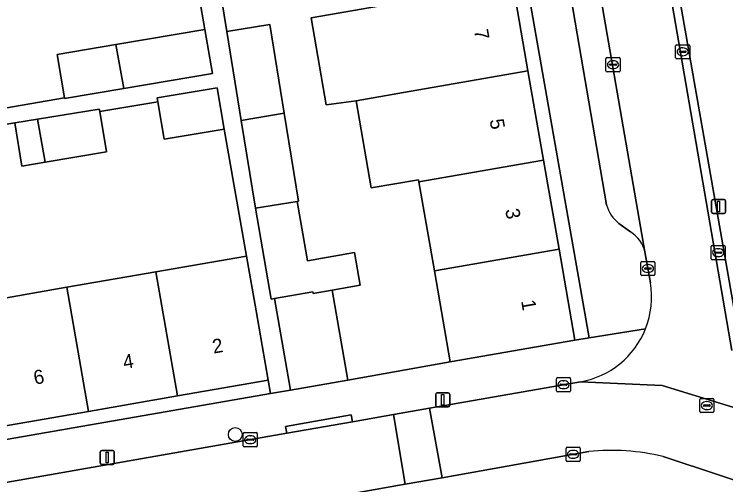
# Model space of a CAD drawing. Extents: x 162879 to 165540, y 384011 to 385181.
# Drawn here: x 164319.2 to 164369.7, y 384688.1 to 384721.5 of the extents above; entities that cross this region are included whole.
import ezdxf

# ---------------------------------------------------------------- set-up
doc = ezdxf.new("R2010")
doc.units = 0
for name, color, linetype in [('IMGEO_Boom', 7, 'Continuous'), ('IMGEO_Erf', 7, 'Continuous'), ('IMGEO_Groenvoorziening', 7, 'Continuous'), ('IMGEO_Kolk', 7, 'Continuous'), ('IMGEO_Lichtmast', 7, 'Continuous'), ('IMGEO_Muur', 7, 'Continuous'), ('IMGEO_Pand', 7, 'Continuous'), ('IMGEO_Pand_nummerreeks', 7, 'Continuous'), ('IMGEO_Parkeervlak_open', 7, 'Continuous'), ('IMGEO_Rijbaan_lokaal_open', 7, 'Continuous'), ('IMGEO_Rioolput', 7, 'Continuous'), ('IMGEO_Voetpad_open', 7, 'Continuous')]:
    doc.layers.add(name, color=color, linetype=linetype)

msp = doc.modelspace()

# ---------------------------------------------------------------- linework, layer by layer
at = {"layer": 'IMGEO_Boom'}
msp.add_circle((164334.892, 384691.694), 0.489, dxfattribs=at)
at = {"layer": 'IMGEO_Erf'}
for points in [[(164352.145, 384743.069), (164351.217, 384742.908), (164352.337, 384736.466), (164353.437, 384730.14), (164354.537, 384723.813), (164355.637, 384717.487), (164356.737, 384711.161), (164357.837, 384704.836), (164358.958, 384698.389), (164359.969, 384698.559), (164354.389, 384730.305)], [(164337.392, 384694.604), (164337.228, 384695.546), (164330.802, 384694.429), (164324.492, 384693.331), (164318.182, 384692.234), (164311.874, 384691.137), (164305.563, 384690.04), (164299.253, 384688.943), (164292.944, 384687.846), (164286.633, 384686.748), (164280.203, 384685.63), (164280.368, 384684.679)]]:
    msp.add_lwpolyline(points, close=True, dxfattribs=at)
for points in [[(164318.549, 384714.838), (164322.792, 384715.565), (164322.271, 384718.639), (164326.438, 384719.344), (164332.738, 384720.412), (164331.928, 384725.071), (164325.63, 384723.976), (164325.49, 384723.952), (164324.746, 384728.235), (164318.575, 384727.162)], [(164333.915, 384722.622), (164334.293, 384720.287), (164337.34, 384720.781), (164338.36, 384714.484), (164339.371, 384708.238), (164339.279, 384708.223), (164339.678, 384705.929), (164340.01, 384704.018), (164343.348, 384704.598), (164343.751, 384702.275), (164341.768, 384701.93), (164342.876, 384695.557), (164350.128, 384696.854), (164349.007, 384703.3), (164347.908, 384709.625), (164347.883, 384709.766), (164344.531, 384709.184), (164343.456, 384715.369), (164341.34, 384715.078), (164340.266, 384721.252), (164345.721, 384722.2)], [(164316.648, 384701.038), (164322.957, 384702.135), (164329.267, 384703.233), (164335.696, 384704.351), (164334.101, 384713.35), (164329.845, 384712.648), (164329.409, 384715.294), (164325.282, 384714.598), (164325.759, 384711.735), (164321.41, 384711.009), (164319.753, 384710.732), (164319.264, 384713.804), (164312.374, 384712.655)]]:
    msp.add_lwpolyline(points, dxfattribs=at)
at = {"layer": 'IMGEO_Groenvoorziening'}
msp.add_lwpolyline([(164360.296, 384756.937), (164361.581, 384750), (164362.473, 384744.916), (164370.303, 384700.295), (164370.496, 384699.197)], dxfattribs=at)
at = {"layer": 'IMGEO_Kolk'}
for p, q in [((164366.103, 384718.409), (164366.103, 384719.261)), ((164366.178, 384719.335), (164367.03, 384719.335)), ((164367.104, 384719.261), (164367.104, 384718.409)), ((164366.362, 384718.829), (164366.362, 384718.841)), ((164366.8, 384718.792), (164366.402, 384718.792)), ((164366.405, 384718.878), (164366.803, 384718.878)), ((164366.591, 384719.115), (164366.616, 384719.115)), ((164366.846, 384718.841), (164366.846, 384718.829)), ((164361.164, 384717.495), (164361.164, 384718.347)), ((164361.239, 384718.421), (164362.091, 384718.421)), ((164361.652, 384718.201), (164361.677, 384718.201)), ((164362.165, 384718.347), (164362.165, 384717.495)), ((164367.03, 384718.335), (164366.178, 384718.335)), ((164366.614, 384718.555), (164366.589, 384718.555)), ((164361.423, 384717.915), (164361.423, 384717.927)), ((164361.861, 384717.878), (164361.463, 384717.878)), ((164361.466, 384717.964), (164361.864, 384717.964)), ((164361.907, 384717.927), (164361.907, 384717.915)), ((164362.091, 384717.421), (164361.239, 384717.421)), ((164361.675, 384717.641), (164361.65, 384717.641)), ((164368.69, 384705.091), (164369.542, 384705.091)), ((164368.615, 384704.165), (164368.615, 384705.017)), ((164368.874, 384704.585), (164368.874, 384704.597)), ((164369.312, 384704.548), (164368.914, 384704.548)), ((164368.917, 384704.634), (164369.315, 384704.634)), ((164369.103, 384704.871), (164369.128, 384704.871)), ((164369.358, 384704.597), (164369.358, 384704.585)), ((164369.616, 384705.017), (164369.616, 384704.165)), ((164369.542, 384704.091), (164368.69, 384704.091)), ((164369.126, 384704.311), (164369.101, 384704.311)), ((164363.636, 384703.041), (164363.636, 384703.893)), ((164363.711, 384703.967), (164364.563, 384703.967)), ((164364.124, 384703.747), (164364.149, 384703.747)), ((164364.637, 384703.893), (164364.637, 384703.041)), ((164363.895, 384703.461), (164363.895, 384703.473)), ((164364.333, 384703.424), (164363.935, 384703.424)), ((164363.938, 384703.51), (164364.336, 384703.51)), ((164364.147, 384703.187), (164364.122, 384703.187)), ((164364.379, 384703.473), (164364.379, 384703.461)), ((164364.563, 384702.967), (164363.711, 384702.967)), ((164357.651, 384694.8), (164357.651, 384695.652)), ((164357.726, 384695.726), (164358.578, 384695.726)), ((164358.139, 384695.506), (164358.164, 384695.506)), ((164358.652, 384695.652), (164358.652, 384694.8)), ((164357.91, 384695.22), (164357.91, 384695.232)), ((164358.348, 384695.183), (164357.95, 384695.183)), ((164357.953, 384695.269), (164358.351, 384695.269)), ((164358.394, 384695.232), (164358.394, 384695.22)), ((164358.578, 384694.726), (164357.726, 384694.726)), ((164358.162, 384694.946), (164358.137, 384694.946)), ((164335.453, 384690.901), (164335.453, 384691.753)), ((164335.528, 384691.827), (164336.38, 384691.827)), ((164335.941, 384691.607), (164335.966, 384691.607)), ((164336.454, 384691.753), (164336.454, 384690.901)), ((164335.712, 384691.321), (164335.712, 384691.333)), ((164336.15, 384691.284), (164335.752, 384691.284)), ((164335.755, 384691.37), (164336.153, 384691.37)), ((164335.964, 384691.047), (164335.939, 384691.047)), ((164336.196, 384691.333), (164336.196, 384691.321)), ((164336.38, 384690.827), (164335.528, 384690.827)), ((164358.333, 384689.861), (164358.333, 384690.713)), ((164358.408, 384690.787), (164359.26, 384690.787)), ((164358.821, 384690.567), (164358.846, 384690.567)), ((164359.334, 384690.713), (164359.334, 384689.861)), ((164358.592, 384690.281), (164358.592, 384690.293)), ((164359.03, 384690.244), (164358.632, 384690.244)), ((164358.635, 384690.33), (164359.033, 384690.33)), ((164358.844, 384690.007), (164358.819, 384690.007)), ((164359.076, 384690.293), (164359.076, 384690.281)), ((164359.26, 384689.787), (164358.408, 384689.787))]:
    msp.add_line(p, q, dxfattribs=at)
for points in [[(164366.103, 384718.409), (164366.103, 384719.261)], [(164366.178, 384719.335), (164367.03, 384719.335)], [(164367.104, 384719.261), (164367.104, 384718.409)], [(164361.164, 384717.495), (164361.164, 384718.347)], [(164361.239, 384718.421), (164362.091, 384718.421)], [(164362.165, 384718.347), (164362.165, 384717.495)], [(164367.03, 384718.335), (164366.178, 384718.335)], [(164362.091, 384717.421), (164361.239, 384717.421)], [(164368.69, 384705.091), (164369.542, 384705.091)], [(164368.615, 384704.165), (164368.615, 384705.017)], [(164369.616, 384705.017), (164369.616, 384704.165)], [(164369.542, 384704.091), (164368.69, 384704.091)], [(164363.636, 384703.041), (164363.636, 384703.893)], [(164363.711, 384703.967), (164364.563, 384703.967)], [(164364.637, 384703.893), (164364.637, 384703.041)], [(164364.563, 384702.967), (164363.711, 384702.967)], [(164357.651, 384694.8), (164357.651, 384695.652)], [(164357.726, 384695.726), (164358.578, 384695.726)], [(164358.652, 384695.652), (164358.652, 384694.8)], [(164358.578, 384694.726), (164357.726, 384694.726)], [(164335.453, 384690.901), (164335.453, 384691.753)], [(164335.528, 384691.827), (164336.38, 384691.827)], [(164336.454, 384691.753), (164336.454, 384690.901)], [(164336.38, 384690.827), (164335.528, 384690.827)], [(164358.333, 384689.861), (164358.333, 384690.713)], [(164358.408, 384690.787), (164359.26, 384690.787)], [(164359.334, 384690.713), (164359.334, 384689.861)], [(164359.26, 384689.787), (164358.408, 384689.787)]]:
    msp.add_lwpolyline(points, dxfattribs=at)
for centre, radius, start, end in [((164366.18, 384719.259), 0.0765, 91.552, 178.448), ((164366.18, 384719.259), 0.0765, 91.552, 178.448), ((164367.028, 384719.259), 0.0765, 1.552, 88.448), ((164367.028, 384719.259), 0.0765, 1.552, 88.448), ((164366.402, 384718.838), 0.0403, 85.8775, 175.7526), ((164366.399, 384718.828), 0.0366, 178.938, 274.7102), ((164366.803, 384718.835), 0.043, 264.8664, 352.4533), ((164366.807, 384718.84), 0.0386, 1.7309, 96.639), ((164361.241, 384718.345), 0.0765, 91.552, 178.448), ((164361.241, 384718.345), 0.0765, 91.552, 178.448), ((164362.089, 384718.345), 0.0765, 1.552, 88.448), ((164362.089, 384718.345), 0.0765, 1.552, 88.448), ((164366.18, 384718.411), 0.0765, 181.552, 268.448), ((164366.18, 384718.411), 0.0765, 181.552, 268.448), ((164367.028, 384718.411), 0.0765, 271.552, 358.448), ((164367.028, 384718.411), 0.0765, 271.552, 358.448), ((164361.463, 384717.924), 0.0403, 85.8775, 175.7526), ((164361.46, 384717.914), 0.0366, 178.938, 274.7102), ((164361.864, 384717.921), 0.043, 264.8664, 352.4533), ((164361.868, 384717.926), 0.0386, 1.7309, 96.639), ((164361.241, 384717.497), 0.0765, 181.552, 268.448), ((164361.241, 384717.497), 0.0765, 181.552, 268.448), ((164362.089, 384717.497), 0.0765, 271.552, 358.448), ((164362.089, 384717.497), 0.0765, 271.552, 358.448), ((164368.692, 384705.015), 0.0765, 91.552, 178.448), ((164368.692, 384705.015), 0.0765, 91.552, 178.448), ((164369.54, 384705.015), 0.0765, 1.552, 88.448), ((164369.54, 384705.015), 0.0765, 1.552, 88.448), ((164368.914, 384704.594), 0.0403, 85.8775, 175.7526), ((164368.911, 384704.584), 0.0366, 178.938, 274.7102), ((164369.315, 384704.591), 0.043, 264.8664, 352.4533), ((164369.319, 384704.596), 0.0386, 1.7309, 96.639), ((164368.692, 384704.167), 0.0765, 181.552, 268.448), ((164368.692, 384704.167), 0.0765, 181.552, 268.448), ((164369.54, 384704.167), 0.0765, 271.552, 358.448), ((164369.54, 384704.167), 0.0765, 271.552, 358.448), ((164363.713, 384703.891), 0.0765, 91.552, 178.448), ((164363.713, 384703.891), 0.0765, 91.552, 178.448), ((164364.561, 384703.891), 0.0765, 1.552, 88.448), ((164364.561, 384703.891), 0.0765, 1.552, 88.448), ((164363.713, 384703.043), 0.0765, 181.552, 268.448), ((164363.713, 384703.043), 0.0765, 181.552, 268.448), ((164363.935, 384703.47), 0.0403, 85.8775, 175.7526), ((164363.932, 384703.46), 0.0366, 178.938, 274.7102), ((164364.336, 384703.467), 0.043, 264.8664, 352.4533), ((164364.34, 384703.472), 0.0386, 1.7309, 96.639), ((164364.561, 384703.043), 0.0765, 271.552, 358.448), ((164364.561, 384703.043), 0.0765, 271.552, 358.448), ((164357.728, 384695.65), 0.0765, 91.552, 178.448), ((164357.728, 384695.65), 0.0765, 91.552, 178.448), ((164358.576, 384695.65), 0.0765, 1.552, 88.448), ((164358.576, 384695.65), 0.0765, 1.552, 88.448), ((164357.95, 384695.229), 0.0403, 85.8775, 175.7526), ((164357.947, 384695.219), 0.0366, 178.938, 274.7102), ((164358.351, 384695.226), 0.043, 264.8664, 352.4533), ((164358.355, 384695.231), 0.0386, 1.7309, 96.639), ((164357.728, 384694.802), 0.0765, 181.552, 268.448), ((164357.728, 384694.802), 0.0765, 181.552, 268.448), ((164358.576, 384694.802), 0.0765, 271.552, 358.448), ((164358.576, 384694.802), 0.0765, 271.552, 358.448), ((164335.53, 384691.751), 0.0765, 91.552, 178.448), ((164335.53, 384691.751), 0.0765, 91.552, 178.448), ((164336.378, 384691.751), 0.0765, 1.552, 88.448), ((164336.378, 384691.751), 0.0765, 1.552, 88.448), ((164335.752, 384691.33), 0.0403, 85.8775, 175.7526), ((164335.749, 384691.32), 0.0366, 178.938, 274.7102), ((164336.153, 384691.327), 0.043, 264.8664, 352.4533), ((164336.157, 384691.332), 0.0386, 1.7309, 96.639), ((164335.53, 384690.903), 0.0765, 181.552, 268.448), ((164335.53, 384690.903), 0.0765, 181.552, 268.448), ((164336.378, 384690.903), 0.0765, 271.552, 358.448), ((164336.378, 384690.903), 0.0765, 271.552, 358.448), ((164358.41, 384690.711), 0.0765, 91.552, 178.448), ((164358.41, 384690.711), 0.0765, 91.552, 178.448), ((164359.258, 384690.711), 0.0765, 1.552, 88.448), ((164359.258, 384690.711), 0.0765, 1.552, 88.448), ((164358.632, 384690.29), 0.0403, 85.8775, 175.7526), ((164358.629, 384690.28), 0.0366, 178.938, 274.7102), ((164359.033, 384690.287), 0.043, 264.8664, 352.4533), ((164359.037, 384690.292), 0.0386, 1.7309, 96.639), ((164358.41, 384689.863), 0.0765, 181.552, 268.448), ((164358.41, 384689.863), 0.0765, 181.552, 268.448), ((164359.258, 384689.863), 0.0765, 271.552, 358.448), ((164359.258, 384689.863), 0.0765, 271.552, 358.448)]:
    msp.add_arc(centre, radius, start, end, dxfattribs=at)
for centre, major_axis, ratio, start_param, end_param in [((164366.59, 384718.835), (-0.387, 0.002), 0.722429, 4.712389, 7.853982), ((164366.615, 384718.835), (-0.39, 0.002), 0.717154, 1.570796, 4.712389), ((164361.651, 384717.921), (-0.387, 0.002), 0.722429, 4.712389, 7.853982), ((164361.676, 384717.921), (-0.39, 0.002), 0.717154, 1.570796, 4.712389), ((164369.102, 384704.591), (-0.387, 0.002), 0.722429, 4.712389, 7.853982), ((164369.127, 384704.591), (-0.39, 0.002), 0.717154, 1.570796, 4.712389), ((164364.123, 384703.467), (-0.387, 0.002), 0.722429, 4.712389, 7.853982), ((164364.148, 384703.467), (-0.39, 0.002), 0.717154, 1.570796, 4.712389), ((164358.138, 384695.226), (-0.387, 0.002), 0.722429, 4.712389, 7.853982), ((164358.163, 384695.226), (-0.39, 0.002), 0.717154, 1.570796, 4.712389), ((164335.94, 384691.327), (-0.387, 0.002), 0.722429, 4.712389, 7.853982), ((164335.965, 384691.327), (-0.39, 0.002), 0.717154, 1.570796, 4.712389), ((164358.82, 384690.287), (-0.387, 0.002), 0.722429, 4.712389, 7.853982), ((164358.845, 384690.287), (-0.39, 0.002), 0.717154, 1.570796, 4.712389)]:
    msp.add_ellipse(centre, major_axis=major_axis, ratio=ratio, start_param=start_param, end_param=end_param, dxfattribs=at)
at = {"layer": 'IMGEO_Lichtmast'}
for p, q in [((164368.65, 384707.458), (164368.65, 384708.258)), ((164368.65, 384708.258), (164368.65, 384707.458)), ((164368.75, 384708.358), (164369.54, 384708.358)), ((164369.54, 384708.358), (164368.75, 384708.358)), ((164369.64, 384708.258), (164369.64, 384707.458)), ((164369.64, 384707.458), (164369.64, 384708.258)), ((164369.54, 384707.358), (164368.75, 384707.358)), ((164368.75, 384707.358), (164369.54, 384707.358)), ((164349.097, 384693.761), (164349.097, 384694.561)), ((164349.097, 384694.561), (164349.097, 384693.761)), ((164349.197, 384694.661), (164349.987, 384694.661)), ((164349.987, 384694.661), (164349.197, 384694.661)), ((164350.087, 384694.561), (164350.087, 384693.761)), ((164350.087, 384693.761), (164350.087, 384694.561)), ((164349.987, 384693.661), (164349.197, 384693.661)), ((164349.197, 384693.661), (164349.987, 384693.661)), ((164325.324, 384689.667), (164325.324, 384690.467)), ((164325.324, 384690.467), (164325.324, 384689.667)), ((164325.424, 384690.567), (164326.214, 384690.567)), ((164326.214, 384690.567), (164325.424, 384690.567)), ((164326.314, 384690.467), (164326.314, 384689.667)), ((164326.314, 384689.667), (164326.314, 384690.467)), ((164326.214, 384689.567), (164325.424, 384689.567)), ((164325.424, 384689.567), (164326.214, 384689.567))]:
    msp.add_line(p, q, dxfattribs=at)
for points in [[(164369.07, 384708.233), (164369.22, 384708.233), (164369.22, 384707.483), (164369.07, 384707.483), (164369.07, 384708.233)], [(164349.517, 384694.536), (164349.667, 384694.536), (164349.667, 384693.786), (164349.517, 384693.786), (164349.517, 384694.536)], [(164325.744, 384690.442), (164325.894, 384690.442), (164325.894, 384689.692), (164325.744, 384689.692), (164325.744, 384690.442)]]:
    msp.add_lwpolyline(points, dxfattribs=at)
for centre, start, end in [((164368.75, 384708.258), 90, 180), ((164368.75, 384708.258), 90, 180), ((164369.54, 384708.258), 0, 90), ((164369.54, 384708.258), 360, 90), ((164368.75, 384707.458), 180, 270), ((164368.75, 384707.458), 180, 270), ((164369.54, 384707.458), 270, 0), ((164369.54, 384707.458), 270, 0), ((164349.197, 384694.561), 90, 180), ((164349.197, 384694.561), 90, 180), ((164349.987, 384694.561), 0, 90), ((164349.987, 384694.561), 360, 90), ((164349.197, 384693.761), 180, 270), ((164349.197, 384693.761), 180, 270), ((164349.987, 384693.761), 270, 0), ((164349.987, 384693.761), 270, 0), ((164325.424, 384690.467), 90, 180), ((164325.424, 384690.467), 90, 180), ((164326.214, 384690.467), 0, 90), ((164326.214, 384690.467), 360, 90), ((164325.424, 384689.667), 180, 270), ((164325.424, 384689.667), 180, 270), ((164326.214, 384689.667), 270, 0), ((164326.214, 384689.667), 270, 0)]:
    msp.add_arc(centre, 0.1, start, end, dxfattribs=at)
at = {"layer": 'IMGEO_Muur'}
msp.add_lwpolyline([(164350.128, 384696.854), (164342.876, 384695.557)], dxfattribs=at)
at = {"layer": 'IMGEO_Pand'}
for points in [[(164345.721, 384722.2), (164340.266, 384721.252), (164341.34, 384715.078), (164343.456, 384715.369), (164346.807, 384715.951), (164355.637, 384717.487), (164354.537, 384723.813)], [(164338.36, 384714.484), (164337.34, 384720.781), (164334.293, 384720.287), (164335.318, 384713.956)], [(164326.982, 384716.224), (164333.267, 384717.289), (164332.738, 384720.412), (164326.438, 384719.344)], [(164326.438, 384719.344), (164322.271, 384718.639), (164322.792, 384715.565), (164322.8, 384715.516), (164326.982, 384716.224)], [(164343.456, 384715.369), (164344.531, 384709.184), (164347.883, 384709.766), (164347.908, 384709.625), (164356.737, 384711.161), (164355.637, 384717.487), (164346.807, 384715.951)], [(164333.618, 384716.283), (164329.362, 384715.581), (164329.409, 384715.294), (164329.845, 384712.648), (164334.101, 384713.35)], [(164325.282, 384714.598), (164325.252, 384714.776), (164320.877, 384714.066), (164321.41, 384711.009), (164325.759, 384711.735)], [(164338.36, 384714.484), (164335.318, 384713.956), (164336.323, 384707.744), (164339.279, 384708.223), (164339.371, 384708.238)], [(164321.41, 384711.009), (164320.877, 384714.066), (164319.264, 384713.804), (164319.753, 384710.732)], [(164349.007, 384703.3), (164357.837, 384704.836), (164356.737, 384711.161), (164347.908, 384709.625)], [(164339.678, 384705.929), (164339.279, 384708.223), (164336.323, 384707.744), (164337.446, 384701.289), (164337.674, 384701.329), (164340.395, 384701.802), (164340.414, 384701.694), (164341.768, 384701.93), (164343.751, 384702.275), (164343.348, 384704.598), (164340.01, 384704.018)], [(164349.007, 384703.3), (164350.128, 384696.854), (164358.958, 384698.389), (164357.837, 384704.836)], [(164330.802, 384694.429), (164337.228, 384695.546), (164336.371, 384700.472), (164335.696, 384704.351), (164329.267, 384703.233)], [(164322.957, 384702.135), (164324.492, 384693.331), (164330.802, 384694.429), (164329.267, 384703.233)], [(164322.957, 384702.135), (164316.648, 384701.038), (164318.182, 384692.234), (164324.492, 384693.331)], [(164337.674, 384701.329), (164338.801, 384694.849), (164342.876, 384695.557), (164341.768, 384701.93), (164340.414, 384701.694), (164340.395, 384701.802)]]:
    msp.add_lwpolyline(points, close=True, dxfattribs=at)
at = {"layer": 'IMGEO_Parkeervlak_open'}
for points in [[(164363.93, 384704.644), (164357.103, 384743.952)], [(164355.523, 384741.089), (164361.21, 384707.992)], [(164362.083, 384706.665), (164362.896, 384706.064)]]:
    msp.add_lwpolyline(points, dxfattribs=at)
for centre, radius, start, end in [((164363.51, 384708.555), 2.368, 193.7444, 232.9354), ((164361.683, 384704.094), 2.313, 13.7475, 58.3744)]:
    msp.add_arc(centre, radius, start, end, dxfattribs=at)
at = {"layer": 'IMGEO_Rijbaan_lokaal_open'}
for points in [[(164354.732, 384756.562), (164355.551, 384752.216), (164356.688, 384746.339), (164356.891, 384745.17), (164357.103, 384743.952), (164363.93, 384704.644), (164364.31, 384702.459)], [(164370.083, 384697.649), (164360.157, 384755.299)], [(164377.889, 384691.064), (164375, 384692.082), (164374.078, 384692.44), (164365.136, 384695.18), (164359.364, 384695.438), (164348.659, 384693.558), (164349.552, 384688.634), (164359.951, 384690.486)], [(164359.364, 384695.438), (164365.136, 384695.18), (164374.078, 384692.44)], [(164365.221, 384690.129), (164373.334, 384687.443), (164376.311, 384686.314)]]:
    msp.add_lwpolyline(points, dxfattribs=at)
for points in [[(164348.659, 384693.558), (164346.098, 384693.108), (164346.933, 384688.167), (164349.552, 384688.634)], [(164343.194, 384692.598), (164338.536, 384691.78), (164308.386, 384686.485), (164309.223, 384681.511), (164340.402, 384687.004), (164346.933, 384688.167), (164346.098, 384693.108)]]:
    msp.add_lwpolyline(points, close=True, dxfattribs=at)
for centre, radius, start, end in [((164358.309, 384701.434), 6.088, 338.3899, 9.6925), ((164358.309, 384701.434), 6.088, 279.9821, 338.3918), ((164361.562, 384675.198), 15.372, 76.2318, 96.0174)]:
    msp.add_arc(centre, radius, start, end, dxfattribs=at)
at = {"layer": 'IMGEO_Rioolput'}
for p, q in [((164367.81, 384693.321), (164367.81, 384694.173)), ((164367.885, 384694.247), (164368.737, 384694.247)), ((164368.298, 384694.027), (164368.323, 384694.027)), ((164368.811, 384694.173), (164368.811, 384693.321)), ((164368.069, 384693.741), (164368.069, 384693.753)), ((164368.507, 384693.704), (164368.109, 384693.704)), ((164368.112, 384693.79), (164368.51, 384693.79)), ((164368.321, 384693.467), (164368.296, 384693.467)), ((164368.553, 384693.753), (164368.553, 384693.741)), ((164368.737, 384693.247), (164367.885, 384693.247))]:
    msp.add_line(p, q, dxfattribs=at)
for points in [[(164367.81, 384693.321), (164367.81, 384694.173)], [(164367.885, 384694.247), (164368.737, 384694.247)], [(164368.811, 384694.173), (164368.811, 384693.321)], [(164368.737, 384693.247), (164367.885, 384693.247)]]:
    msp.add_lwpolyline(points, dxfattribs=at)
for centre, radius, start, end in [((164367.887, 384694.171), 0.0765, 91.552, 178.448), ((164367.887, 384694.171), 0.0765, 91.552, 178.448), ((164368.735, 384694.171), 0.0765, 1.552, 88.448), ((164368.735, 384694.171), 0.0765, 1.552, 88.448), ((164368.109, 384693.75), 0.0403, 85.8775, 175.7526), ((164368.106, 384693.74), 0.0366, 178.938, 274.7102), ((164368.51, 384693.747), 0.043, 264.8664, 352.4533), ((164368.514, 384693.752), 0.0386, 1.7309, 96.639), ((164367.887, 384693.323), 0.0765, 181.552, 268.448), ((164367.887, 384693.323), 0.0765, 181.552, 268.448), ((164368.735, 384693.323), 0.0765, 271.552, 358.448), ((164368.735, 384693.323), 0.0765, 271.552, 358.448)]:
    msp.add_arc(centre, radius, start, end, dxfattribs=at)
for centre, major_axis, ratio, start_param, end_param in [((164368.297, 384693.747), (-0.387, 0.002), 0.722429, 4.712389, 7.853982), ((164368.322, 384693.747), (-0.39, 0.002), 0.717154, 1.570796, 4.712389)]:
    msp.add_ellipse(centre, major_axis=major_axis, ratio=ratio, start_param=start_param, end_param=end_param, dxfattribs=at)
at = {"layer": 'IMGEO_Voetpad_open'}
for points in [[(164359.864, 384756.913), (164360.134, 384755.434), (164360.157, 384755.299), (164370.083, 384697.649)], [(164370.496, 384699.197), (164370.303, 384700.295), (164362.473, 384744.916), (164361.581, 384750), (164360.296, 384756.937)], [(164356.736, 384743.925), (164352.145, 384743.069), (164354.389, 384730.305), (164359.969, 384698.559), (164363.969, 384699.192)], [(164361.21, 384707.992), (164355.523, 384741.089)], [(164331.928, 384725.071), (164332.738, 384720.412), (164333.267, 384717.289), (164326.982, 384716.224), (164322.8, 384715.516), (164322.792, 384715.565), (164318.549, 384714.838)], [(164312.374, 384712.655), (164319.264, 384713.804), (164320.877, 384714.066), (164325.252, 384714.776), (164325.282, 384714.598), (164329.409, 384715.294), (164329.362, 384715.581), (164333.618, 384716.283), (164334.101, 384713.35), (164335.696, 384704.351), (164336.371, 384700.472), (164337.228, 384695.546), (164337.392, 384694.604), (164338.801, 384694.849), (164337.674, 384701.329), (164337.446, 384701.289), (164336.323, 384707.744), (164335.318, 384713.956), (164334.293, 384720.287), (164333.915, 384722.622)], [(164362.896, 384706.064), (164362.083, 384706.665)], [(164364.31, 384702.459), (164363.93, 384704.644)], [(164363.969, 384699.192), (164359.969, 384698.559), (164358.958, 384698.389), (164350.128, 384696.854), (164342.876, 384695.557), (164338.801, 384694.849), (164337.392, 384694.604), (164280.368, 384684.679), (164278.864, 384684.417), (164276.136, 384683.942), (164267.572, 384682.442)], [(164266.752, 384679.285), (164286.12, 384682.575), (164305.664, 384686.007), (164308.386, 384686.485), (164338.536, 384691.78), (164338.448, 384692.271), (164343.106, 384693.089), (164343.194, 384692.598), (164346.098, 384693.108), (164348.659, 384693.558), (164359.364, 384695.438)], [(164359.951, 384690.486), (164349.552, 384688.634), (164346.933, 384688.167), (164340.402, 384687.004)], [(164376.311, 384686.314), (164373.334, 384687.443), (164365.221, 384690.129)]]:
    msp.add_lwpolyline(points, dxfattribs=at)
msp.add_lwpolyline([(164343.194, 384692.598), (164343.106, 384693.089), (164338.448, 384692.271), (164338.536, 384691.78)], close=True, dxfattribs=at)
for centre, radius, start, end in [((164363.51, 384708.555), 2.368, 193.7444, 232.9354), ((164361.683, 384704.094), 2.313, 13.7475, 58.3744), ((164358.309, 384701.434), 6.088, 338.3899, 9.6925), ((164358.309, 384701.434), 6.088, 279.9821, 338.3918), ((164361.562, 384675.198), 15.372, 76.2318, 96.0174)]:
    msp.add_arc(centre, radius, start, end, dxfattribs=at)

# ---------------------------------------------------------------- texts
at = {"layer": 'IMGEO_Pand_nummerreeks'}
for s, rotation, p in [('7', 279.864, (164351.808, 384720.358)), ('5', 279.864, (164352.914, 384713.998)), ('3', 279.864, (164354.02, 384707.638)), ('1', 279.864, (164355.146, 384701.166)), ('2', 9.8645, (164333.355, 384697.43)), ('4', 9.8645, (164327.021, 384696.328)), ('6', 9.8645, (164320.685, 384695.227))]:
    msp.add_text(s, height=1, rotation=rotation, dxfattribs=at).set_placement(p)

doc.saveas('drawing.dxf')
